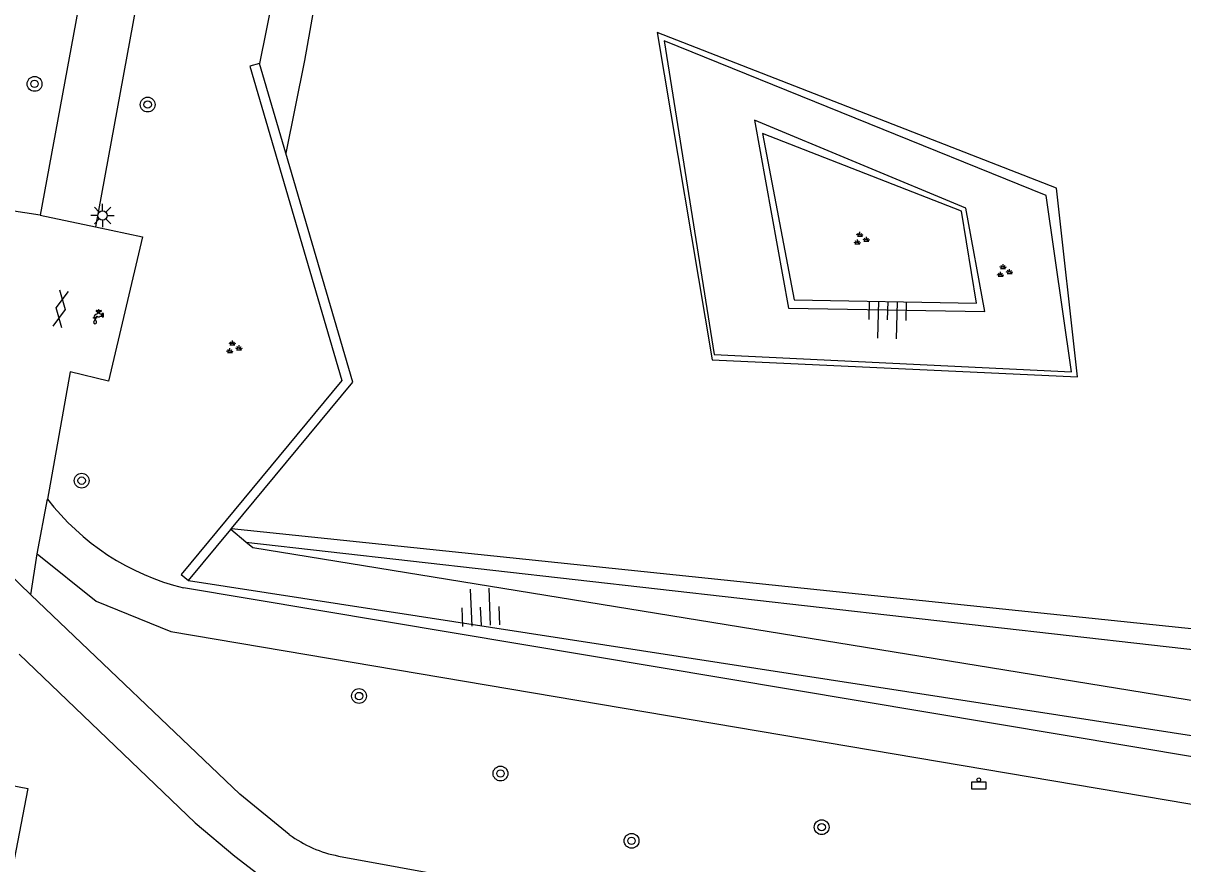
# Model space of a CAD drawing. Extents: x 132999 to 136000, y 398499 to 400501.
# Drawn here: x 133561.9 to 133624.5, y 399864 to 399909.4 of the extents above; entities that cross this region are included whole.
import ezdxf

# ---------------------------------------------------------------- set-up
doc = ezdxf.new("R2010")
doc.units = 0
for name, color, linetype in [('gg-afsc-muur', 7, 'Continuous'), ('gg-knt-BGT kruinlijn', 7, 'Continuous'), ('gg-knt-bovenkant onderkant talud', 7, 'Continuous'), ('gg-knt-onverhard', 7, 'Continuous'), ('gg-knt-verharding', 7, 'Continuous'), ('gg-knt-verharding nz', 7, 'Continuous'), ('gg-kntw-bovenkant insteek waterloop', 7, 'Continuous'), ('gg-kntw-waterlijn', 7, 'Continuous'), ('gt-grn-weggrens', 7, 'Continuous'), ('gt-symb-afvalbak', 7, 'Continuous'), ('gt-symb-boom', 7, 'Continuous'), ('gt-symb-gesloten verharding', 7, 'Continuous'), ('gt-symb-groenvak', 7, 'Continuous'), ('gt-symb-lichtmast', 7, 'Continuous'), ('gt-symb-talud symbool', 7, 'Continuous'), ('gt-symb-watertappunt', 7, 'Continuous')]:
    doc.layers.add(name, color=color, linetype=linetype)

# ---------------------------------------------------------------- blocks, each defined once
blk = doc.blocks.new('gt0-BOOM')
at = {"layer": 'gt-symb-boom'}
for radius in [0.4, 0.2]:
    blk.add_circle((0, 0), radius, dxfattribs=at)
blk = doc.blocks.new('gt0-ABAK')
at = {"layer": 'gt-symb-afvalbak'}
blk.add_lwpolyline([(0.375, -0.5), (-0.375, -0.5), (-0.375, -0.1), (0.375, -0.1)], close=True, dxfattribs=at)
blk.add_circle((0, 0), 0.1, dxfattribs=at)
blk = doc.blocks.new('gt0-WTP')
at = {"layer": 'gt-symb-watertappunt'}
for p, q in [((-0.141, 0.229), (-0.141, 0.214)), ((-0.141, 0.229), (-0.141, 0.214)), ((-0.125, 0.198), (-0.041, 0.207)), ((-0.125, 0.198), (-0.041, 0.207)), ((-0.042, 0.234), (-0.124, 0.243)), ((-0.042, 0.234), (-0.124, 0.243)), ((-0.024, 0.244), (-0.031, 0.238)), ((-0.024, 0.244), (-0.031, 0.238)), ((-0.019, 0.266), (-0.019, 0.256)), ((-0.019, 0.266), (-0.019, 0.256)), ((-0.017, 0.184), (-0.018, 0.164)), ((-0.017, 0.184), (-0.018, 0.164)), ((0.022, 0.164), (0.021, 0.183)), ((0.022, 0.164), (0.021, 0.183)), ((0.023, 0.256), (0.024, 0.267)), ((0.023, 0.256), (0.024, 0.267)), ((0.035, 0.238), (0.028, 0.245)), ((0.035, 0.238), (0.028, 0.245)), ((0.128, 0.243), (0.046, 0.233)), ((0.128, 0.243), (0.046, 0.233)), ((0.046, 0.206), (0.129, 0.198)), ((0.046, 0.206), (0.129, 0.198)), ((0.145, 0.213), (0.145, 0.228)), ((0.145, 0.213), (0.145, 0.228)), ((0.183, 0.079), (0.183, -0.086)), ((0.183, 0.079), (0.183, -0.086)), ((0.244, 0.089), (0.193, 0.089)), ((0.244, 0.089), (0.193, 0.089)), ((0.254, -0.086), (0.254, 0.079)), ((0.254, -0.086), (0.254, 0.079)), ((-0.251, -0.124), (-0.126, -0.124)), ((-0.251, -0.124), (-0.126, -0.124)), ((0.193, -0.096), (0.244, -0.096)), ((0.193, -0.096), (0.244, -0.096))]:
    blk.add_line(p, q, dxfattribs=at)
for points in [[(0.078, -0.063), (0.172, -0.063), (0.172, 0.059), (0.092, 0.059), (0.072, 0.074), (0.053, 0.089), (0.054, 0.111), (-0.048, 0.111), (-0.049, 0.089), (-0.09, 0.059)], [(0.078, -0.063), (0.172, -0.063), (0.172, 0.059), (0.092, 0.059), (0.072, 0.074), (0.053, 0.089), (0.054, 0.111), (-0.048, 0.111), (-0.049, 0.089), (-0.09, 0.059)], [(-0.028, 0.154), (-0.059, 0.154), (-0.059, 0.124), (0.064, 0.124), (0.064, 0.154), (0.032, 0.154)], [(-0.028, 0.154), (-0.059, 0.154), (-0.059, 0.124), (0.064, 0.124), (0.064, 0.154), (0.032, 0.154)], [(-0.03, 0.196), (-0.03, 0.194), (-0.027, 0.194)], [(-0.03, 0.196), (-0.03, 0.194), (-0.027, 0.194)], [(0.031, 0.193), (0.035, 0.193), (0.035, 0.196)], [(0.031, 0.193), (0.035, 0.193), (0.035, 0.196)], [(-0.121, -0.355), (-0.189, -0.203), (-0.267, -0.348)], [(-0.121, -0.355), (-0.189, -0.203), (-0.267, -0.348)]]:
    blk.add_lwpolyline(points, dxfattribs=at)
blk.add_lwpolyline([(-0.269, -0.13), (-0.109, -0.13), (-0.109, -0.16), (-0.269, -0.16)], close=True, dxfattribs=at)
blk.add_lwpolyline([(-0.269, -0.13), (-0.109, -0.13), (-0.109, -0.16), (-0.269, -0.16)], close=True, dxfattribs=at)
for centre, radius, start, end in [((-0.065, -0.125), 0.186, 97.63906, 179.52381), ((-0.065, -0.125), 0.186, 97.63906, 179.52381), ((-0.126, 0.228), 0.015, 83.50257, 178.15351), ((-0.126, 0.228), 0.015, 83.50257, 178.15351), ((-0.126, 0.213), 0.015, 178.15351, 275.57946), ((-0.126, 0.213), 0.015, 178.15351, 275.57946), ((-0.04, 0.249), 0.015, 263.50257, 310.25348), ((-0.04, 0.249), 0.015, 263.50257, 310.25348), ((-0.04, 0.197), 0.01, 358.80723, 95.57946), ((-0.04, 0.197), 0.01, 358.80723, 95.57946), ((-0.028, 0.164), 0.01, 270, 358.80723), ((-0.028, 0.164), 0.01, 270, 358.80723), ((-0.027, 0.184), 0.01, 358.80723, 88.80723), ((-0.027, 0.184), 0.01, 358.80723, 88.80723), ((-0.034, 0.255), 0.015, 313.74431, 2.48805), ((-0.034, 0.255), 0.015, 313.74431, 2.48805), ((0.002, 0.256), 0.0242, 27.67782, 154.22328), ((0.002, 0.256), 0.0242, 27.67782, 154.22328), ((0.031, 0.183), 0.01, 91.19277, 181.19277), ((0.031, 0.183), 0.01, 91.19277, 181.19277), ((0.032, 0.164), 0.01, 181.19277, 270), ((0.032, 0.164), 0.01, 181.19277, 270), ((0.038, 0.256), 0.015, 177.51195, 226.25569), ((0.038, 0.256), 0.015, 177.51195, 226.25569), ((0.046, 0.249), 0.0156, 223.37933, 270.13024), ((0.046, 0.249), 0.0156, 223.37933, 270.13024), ((0.045, 0.196), 0.01, 84.42054, 181.19277), ((0.045, 0.196), 0.01, 84.42054, 181.19277), ((0.13, 0.228), 0.015, 1.84649, 96.49743), ((0.13, 0.228), 0.015, 1.84649, 96.49743), ((0.13, 0.213), 0.015, 264.42054, 1.84649), ((0.13, 0.213), 0.015, 264.42054, 1.84649), ((0.193, 0.079), 0.01, 90, 180), ((0.193, 0.079), 0.01, 90, 180), ((0.244, 0.079), 0.01, 0, 90), ((0.244, 0.079), 0.01, 0, 90), ((-0.196, -0.388), 0.0814, 151.16535, 24.05764), ((-0.196, -0.388), 0.0814, 151.16535, 24.05764), ((-0.074, -0.114), 0.0533, 95.91372, 190.22525), ((-0.074, -0.114), 0.0533, 95.91372, 190.22525), ((0, 0), 0.1, 217.59763, 321.3207), ((0, 0), 0.1, 217.59763, 321.3207), ((0.193, -0.086), 0.01, 180, 270), ((0.193, -0.086), 0.01, 180, 270), ((0.244, -0.086), 0.01, 270, 0), ((0.244, -0.086), 0.01, 270, 0)]:
    blk.add_arc(centre, radius, start, end, dxfattribs=at)
blk = doc.blocks.new('gt0-GESVH1')
at = {"layer": 'gt-symb-gesloten verharding'}
for p, q in [((-0.992, -0.261), (0.008, 0.239)), ((0.008, -0.261), (-0.992, 0.239)), ((0.008, 0.239), (1.008, -0.261)), ((1.008, 0.239), (0.008, -0.261))]:
    blk.add_line(p, q, dxfattribs=at)
blk = doc.blocks.new('gt0-LMAST')
at = {"layer": 'gt-symb-lichtmast'}
for p, q in [((-0.182, 0.173), (-0.447, 0.438)), ((-0.005, 0.246), (-0.005, 0.621)), ((0.172, 0.173), (0.437, 0.438)), ((-0.255, -0.004), (-0.63, -0.004)), ((-0.182, -0.181), (-0.447, -0.446)), ((-0.005, -0.254), (-0.005, -0.629)), ((0.437, -0.446), (0.172, -0.181)), ((0.245, -0.004), (0.62, -0.004))]:
    blk.add_line(p, q, dxfattribs=at)
blk.add_circle((-0.005, -0.004), 0.25, dxfattribs=at)
blk = doc.blocks.new('gt0-TALUD_1')
at = {"layer": 'gt-symb-talud symbool'}
for p, q in [((-1, -1), (-1, 0)), ((-0.5, -2), (-0.5, 0)), ((0, -1), (0, 0)), ((0.5, -2), (0.5, 0)), ((1, -1), (1, 0))]:
    blk.add_line(p, q, dxfattribs=at)
blk = doc.blocks.new('gt0-GRVAK')
at = {"layer": 'gt-symb-groenvak'}
for p, q in [((-0.11, 0.189), (-0.228, 0.24)), ((-0.182, 0.153), (0.088, 0.153)), ((-0.091, 0.211), (-0.156, 0.322)), ((-0.047, 0.214), (-0.047, 0.393)), ((-0.004, 0.211), (0.061, 0.322)), ((0.015, 0.189), (0.133, 0.24)), ((0.262, -0.052), (0.197, 0.059)), ((0.305, -0.049), (0.305, 0.13)), ((0.349, -0.052), (0.414, 0.059)), ((-0.245, -0.228), (-0.363, -0.177)), ((-0.318, -0.264), (-0.047, -0.264)), ((-0.226, -0.206), (-0.291, -0.095)), ((-0.183, -0.203), (-0.183, -0.024)), ((-0.139, -0.206), (-0.074, -0.095)), ((-0.12, -0.228), (-0.002, -0.177)), ((0.243, -0.074), (0.125, -0.023)), ((0.17, -0.11), (0.441, -0.11)), ((0.368, -0.074), (0.486, -0.023))]:
    blk.add_line(p, q, dxfattribs=at)

msp = doc.modelspace()

# ---------------------------------------------------------------- linework, layer by layer
at = {"layer": 'gg-afsc-muur'}
for p, q in [((133576.023, 399902.348), (133574.605, 399907.188)), ((133570.778, 399879.273), (133573.053, 399882.021)), ((133573.053, 399882.021), (133573.101, 399882.079))]:
    msp.add_line(p, q, dxfattribs=at)
for points in [[(133574.605, 399907.188), (133574.079, 399907.032), (133579.049, 399890.067), (133570.375, 399879.591), (133570.778, 399879.273)], [(133573.101, 399882.079), (133579.645, 399889.983), (133576.023, 399902.348)]]:
    msp.add_lwpolyline(points, dxfattribs=at)
at = {"layer": 'gg-knt-BGT kruinlijn'}
for points in [[(133570.778, 399879.273), (133650.316, 399866.971), (133656.598, 399910.256), (133629.881, 399922.999)], [(133601.772, 399903.402), (133603.481, 399894.428), (133613.321, 399894.244), (133612.5, 399899.209), (133601.772, 399903.402)]]:
    msp.add_lwpolyline(points, dxfattribs=at)
at = {"layer": 'gg-knt-bovenkant onderkant talud'}
for points in [[(133629.133, 399921.515), (133654.515, 399908.952), (133648.696, 399868.915), (133574.253, 399881.027), (133573.871, 399881.344)], [(133601.326, 399904.129), (133603.167, 399893.983), (133613.772, 399893.795), (133612.744, 399899.375), (133601.326, 399904.129)]]:
    msp.add_lwpolyline(points, dxfattribs=at)
at = {"layer": 'gg-knt-onverhard'}
for points in [[(133655.101, 399967.667), (133676.87, 399963.952), (133658.063, 399864.209), (133570.502, 399878.867)], [(133562.608, 399880.705), (133565.791, 399878.146), (133569.818, 399876.521), (133657.703, 399861.657), (133655.645, 399850.391)]]:
    msp.add_lwpolyline(points, dxfattribs=at)
msp.add_arc((133573.728, 399891.824), 13.353, 217.64921, 256.0173, dxfattribs=at)
at = {"layer": 'gg-knt-verharding'}
for p, q in [((133562.608, 399880.705), (133563.156, 399883.668)), ((133562.27, 399878.49), (133562.608, 399880.705)), ((133578.877, 399864.393), (133644.299, 399852.46))]:
    msp.add_line(p, q, dxfattribs=at)
for points in [[(133577.778, 399992.909), (133577.514, 399990.783), (133579.615, 399990.406), (133562.768, 399898.992)], [(133585.215, 399991.512), (133584.927, 399989.582), (133582.569, 399989.934), (133565.755, 399898.374)], [(133562.768, 399898.992), (133560.493, 399899.331), (133560.051, 399897.068)], [(133565.755, 399898.374), (133568.288, 399897.82), (133566.458, 399890.025), (133564.396, 399890.541), (133563.156, 399883.668)], [(133576.218, 399865.55), (133573.545, 399867.726), (133562.27, 399878.49)], [(133561.638, 399875.289), (133571.136, 399866.189), (133573.279, 399864.379), (133575.461, 399862.706), (133576.413, 399862.262)], [(133561.295, 399874.669), (133560.121, 399868.42), (133562.101, 399868.038), (133560.171, 399858.122), (133558.442, 399858.418)]]:
    msp.add_lwpolyline(points, dxfattribs=at)
msp.add_arc((133580.122, 399870.889), 6.614, 233.82274, 259.14704, dxfattribs=at)
at = {"layer": 'gg-knt-verharding nz'}
msp.add_line((133559.548, 399881.126), (133562.27, 399878.49), dxfattribs=at)
at = {"layer": 'gg-kntw-bovenkant insteek waterloop'}
for p, q in [((133578.527, 399926.534), (133574.605, 399907.188)), ((133573.871, 399881.344), (133573.053, 399882.021))]:
    msp.add_line(p, q, dxfattribs=at)
for points in [[(133573.871, 399881.344), (133640.547, 399873.789), (133646.226, 399912.622), (133628.94, 399921.132)], [(133596.45, 399908.417), (133599.159, 399891.464), (133618.439, 399890.53), (133617.085, 399900.052), (133596.45, 399908.417)]]:
    msp.add_lwpolyline(points, dxfattribs=at)
at = {"layer": 'gg-kntw-waterlijn'}
for points in [[(133573.101, 399882.079), (133639.591, 399875.151), (133645.119, 399912.45), (133605.267, 399931.373), (133617.709, 399951.094), (133617.985, 399950.902)], [(133580.324, 399925.906), (133577.033, 399907.35), (133576.023, 399902.348)], [(133596.083, 399908.857), (133599.052, 399891.183), (133618.763, 399890.268), (133617.63, 399900.447), (133596.083, 399908.857)]]:
    msp.add_lwpolyline(points, dxfattribs=at)
at = {"layer": 'gt-grn-weggrens'}
msp.add_line((133562.768, 399898.992), (133565.755, 399898.374), dxfattribs=at)

# ---------------------------------------------------------------- block references
at = {"layer": 'gt-symb-afvalbak'}
msp.add_blockref('gt0-ABAK', (133613.438, 399868.506), dxfattribs=at)
at = {"layer": 'gt-symb-boom'}
for p in [(133562.465, 399906.084), (133568.572, 399904.967), (133565.008, 399884.662), (133579.984, 399873.03), (133587.618, 399868.848), (133604.956, 399865.95), (133594.693, 399865.213)]:
    msp.add_blockref('gt0-BOOM', p, dxfattribs=at)
at = {"layer": 'gt-symb-gesloten verharding', "rotation": -100.25359802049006}
msp.add_blockref('gt0-GESVH1', (133563.889, 399893.948), dxfattribs=at)
at = {"layer": 'gt-symb-groenvak'}
for p in [(133607.07, 399897.703), (133614.795, 399895.959), (133573.198, 399891.838)]:
    msp.add_blockref('gt0-GRVAK', p, dxfattribs=at)
at = {"layer": 'gt-symb-lichtmast'}
msp.add_blockref('gt0-LMAST', (133566.14, 399898.981), dxfattribs=at)
at = {"layer": 'gt-symb-talud symbool'}
for p, xscale, yscale, rotation in [((133608.544, 399894.336), 1.0002879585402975, 1.0002879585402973, -1.3748347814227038), ((133586.568, 399876.832), 0.9999249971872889, 0.9999249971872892, -177.5353366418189)]:
    msp.add_blockref('gt0-TALUD_1', p, dxfattribs=dict(at, xscale=xscale, yscale=yscale, rotation=rotation))
at = {"layer": 'gt-symb-watertappunt'}
msp.add_blockref('gt0-WTP', (133565.925, 399893.599), dxfattribs=at)

doc.saveas('drawing.dxf')
